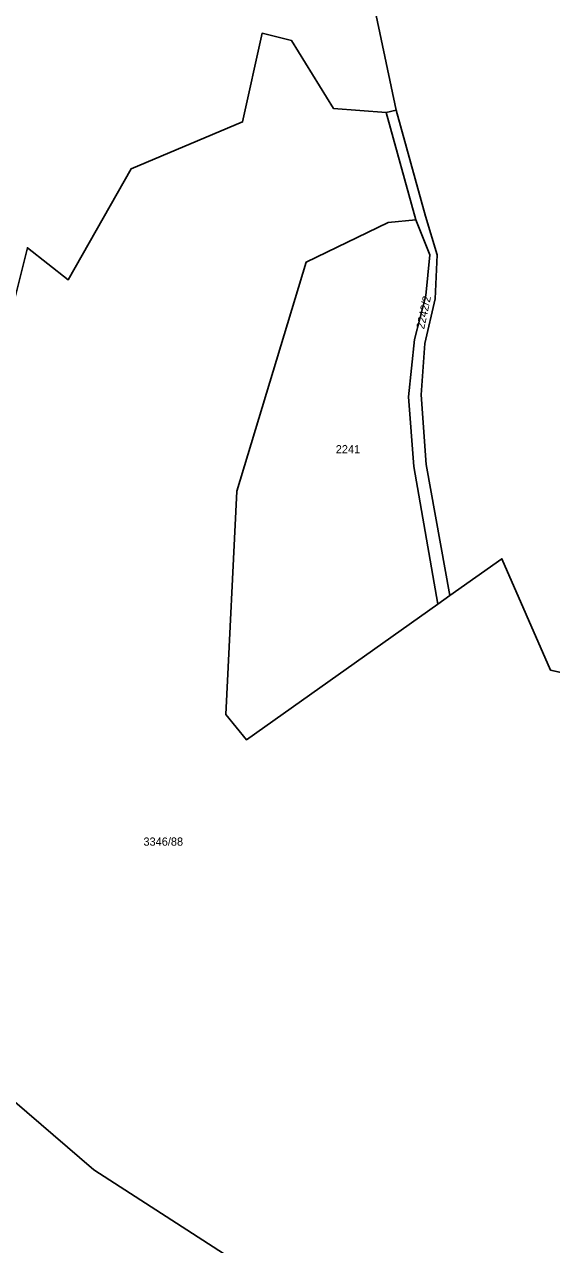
# Model space of a CAD drawing. Extents: x -262715 to -259381, y -1237238 to -1231182.
# Drawn here: x -261816.8 to -261688.1, y -1234609.3 to -1234311.7 of the extents above; entities that cross this region are included whole.
import ezdxf

# ---------------------------------------------------------------- set-up
doc = ezdxf.new("R2010")
doc.units = 0
for name, color, linetype in [('body_kn', 7, 'Continuous'), ('katuz_linie', 7, 'Continuous'), ('kladpar_druhypozemkov', 7, 'Continuous'), ('kladpar_hranice', 7, 'Continuous'), ('kladpar_parcelnecisla', 7, 'Continuous'), ('kladpar_plochy', 7, 'Continuous'), ('zuob_linie', 7, 'Continuous'), ('zuob_plochy', 7, 'Continuous')]:
    doc.layers.add(name, color=color, linetype=linetype)

msp = doc.modelspace()

# ---------------------------------------------------------------- linework, layer by layer
at = {"layer": 'body_kn'}
for p, q in [((-261758.78, -1234313.9), (-261758.78, -1234313.9)), ((-261751.57, -1234315.68), (-261751.57, -1234315.68)), ((-261741.33, -1234332.27), (-261741.33, -1234332.27)), ((-261728.55, -1234333.23), (-261728.55, -1234333.23)), ((-261728.55, -1234333.23), (-261728.55, -1234333.23)), ((-261726.04, -1234332.65), (-261726.04, -1234332.65)), ((-261763.53, -1234335.52), (-261763.53, -1234335.52)), ((-261790.73, -1234346.98), (-261790.73, -1234346.98)), ((-261718.92, -1234358.47), (-261718.92, -1234358.47)), ((-261728.06, -1234360.06), (-261728.06, -1234360.06)), ((-261721.28, -1234359.37), (-261721.28, -1234359.37)), ((-261816.06, -1234366.22), (-261816.06, -1234366.22)), ((-261717.89, -1234367.94), (-261717.89, -1234367.94)), ((-261716.09, -1234367.97), (-261716.09, -1234367.97)), ((-261748.05, -1234369.71), (-261748.05, -1234369.71)), ((-261806.13, -1234374.06), (-261806.13, -1234374.06)), ((-261718.82, -1234377.85), (-261718.82, -1234377.85)), ((-261716.57, -1234378.67), (-261716.57, -1234378.67)), ((-261721.56, -1234388.6), (-261721.56, -1234388.6)), ((-261719.08, -1234389.57), (-261719.08, -1234389.57)), ((-261723.1, -1234402.57), (-261723.1, -1234402.57)), ((-261719.97, -1234402.07), (-261719.97, -1234402.07)), ((-261721.72, -1234419.55), (-261721.72, -1234419.55)), ((-261718.74, -1234419.05), (-261718.74, -1234419.05)), ((-261764.95, -1234425.57), (-261764.95, -1234425.57)), ((-261700.27, -1234442.05), (-261700.27, -1234442.05)), ((-261712.97, -1234451.04), (-261712.97, -1234451.04)), ((-261715.9, -1234453.11), (-261715.9, -1234453.11)), ((-261715.9, -1234453.11), (-261715.9, -1234453.11)), ((-261688.41, -1234469.24), (-261688.41, -1234469.24)), ((-261767.64, -1234480.01), (-261767.64, -1234480.01)), ((-261762.62, -1234486.2), (-261762.62, -1234486.2)), ((-261799.85, -1234591.05), (-261799.85, -1234591.05))]:
    msp.add_line(p, q, dxfattribs=at)
at = {"layer": 'katuz_linie'}
msp.add_lwpolyline([(-261821.69, -1234388.98), (-261816.06, -1234366.22), (-261806.13, -1234374.06), (-261790.73, -1234346.98), (-261763.53, -1234335.52), (-261758.78, -1234313.9), (-261751.57, -1234315.68), (-261741.33, -1234332.27), (-261728.55, -1234333.23), (-261726.04, -1234332.65), (-261730.93, -1234309.59)], dxfattribs=at)
at = {"layer": 'kladpar_druhypozemkov'}
for p, q in [((-261717.26, -1234375.24), (-261717.26, -1234375.24)), ((-261738.43, -1234414.26), (-261738.43, -1234414.26)), ((-261782.22, -1234509.81), (-261782.22, -1234509.81))]:
    msp.add_line(p, q, dxfattribs=at)
at = {"layer": 'kladpar_hranice'}
for points in [[(-261658.18, -1234475.98), (-261688.41, -1234469.24), (-261700.27, -1234442.05), (-261712.97, -1234451.04), (-261718.74, -1234419.05), (-261719.97, -1234402.07), (-261719.08, -1234389.57), (-261716.57, -1234378.67), (-261716.09, -1234367.97), (-261718.92, -1234358.47), (-261726.04, -1234332.65), (-261730.93, -1234309.59)], [(-261821.69, -1234388.98), (-261816.06, -1234366.22), (-261806.13, -1234374.06), (-261790.73, -1234346.98), (-261763.53, -1234335.52), (-261758.78, -1234313.9), (-261751.57, -1234315.68), (-261741.33, -1234332.27), (-261728.55, -1234333.23), (-261721.28, -1234359.37), (-261728.06, -1234360.06), (-261748.05, -1234369.71), (-261764.95, -1234425.57), (-261767.64, -1234480.01), (-261762.62, -1234486.2), (-261715.9, -1234453.11), (-261712.97, -1234451.04), (-261700.27, -1234442.05), (-261688.41, -1234469.24), (-261658.18, -1234475.98)], [(-261728.55, -1234333.23), (-261726.04, -1234332.65), (-261718.92, -1234358.47), (-261716.09, -1234367.97), (-261716.57, -1234378.67), (-261719.08, -1234389.57), (-261719.97, -1234402.07), (-261718.74, -1234419.05), (-261712.97, -1234451.04), (-261715.9, -1234453.11), (-261721.72, -1234419.55), (-261723.1, -1234402.57), (-261721.56, -1234388.6), (-261718.82, -1234377.85), (-261717.89, -1234367.94), (-261721.28, -1234359.37), (-261728.55, -1234333.23)], [(-261715.9, -1234453.11), (-261762.62, -1234486.2), (-261767.64, -1234480.01), (-261764.95, -1234425.57), (-261748.05, -1234369.71), (-261728.06, -1234360.06), (-261721.28, -1234359.37), (-261717.89, -1234367.94), (-261718.82, -1234377.85), (-261721.56, -1234388.6), (-261723.1, -1234402.57), (-261721.72, -1234419.55), (-261715.9, -1234453.11)], [(-261895.39, -1234529.81), (-261889.5, -1234523.08), (-261874.12, -1234527.25), (-261799.85, -1234591.05), (-261730.12, -1234636), (-261773.48, -1234663.95), (-261810.29, -1234689.13), (-261817.5, -1234681), (-261938.4, -1234525.3), (-261927.88, -1234527.05), (-261895.39, -1234529.81)], [(-261730.12, -1234636), (-261799.85, -1234591.05), (-261874.12, -1234527.25)]]:
    msp.add_lwpolyline(points, dxfattribs=at)
at = {"layer": 'kladpar_plochy'}
for p, q in [((-261726.04, -1234332.65), (-261730.93, -1234309.59)), ((-261718.92, -1234358.47), (-261726.04, -1234332.65)), ((-261716.09, -1234367.97), (-261718.92, -1234358.47)), ((-261716.57, -1234378.67), (-261716.09, -1234367.97)), ((-261719.08, -1234389.57), (-261716.57, -1234378.67)), ((-261719.97, -1234402.07), (-261719.08, -1234389.57)), ((-261718.74, -1234419.05), (-261719.97, -1234402.07)), ((-261712.97, -1234451.04), (-261718.74, -1234419.05)), ((-261700.27, -1234442.05), (-261712.97, -1234451.04)), ((-261688.41, -1234469.24), (-261700.27, -1234442.05)), ((-261658.18, -1234475.98), (-261688.41, -1234469.24))]:
    msp.add_line(p, q, dxfattribs=at)
for points in [[(-261821.69, -1234388.98), (-261816.06, -1234366.22), (-261806.13, -1234374.06), (-261790.73, -1234346.98), (-261763.53, -1234335.52), (-261758.78, -1234313.9), (-261751.57, -1234315.68), (-261741.33, -1234332.27), (-261728.55, -1234333.23), (-261721.28, -1234359.37), (-261728.06, -1234360.06), (-261748.05, -1234369.71), (-261764.95, -1234425.57), (-261767.64, -1234480.01), (-261762.62, -1234486.2), (-261715.9, -1234453.11), (-261712.97, -1234451.04), (-261700.27, -1234442.05), (-261688.41, -1234469.24), (-261658.18, -1234475.98)], [(-261730.12, -1234636), (-261799.85, -1234591.05), (-261874.12, -1234527.25)]]:
    msp.add_lwpolyline(points, dxfattribs=at)
for points in [[(-261728.55, -1234333.23), (-261726.04, -1234332.65), (-261718.92, -1234358.47), (-261716.09, -1234367.97), (-261716.57, -1234378.67), (-261719.08, -1234389.57), (-261719.97, -1234402.07), (-261718.74, -1234419.05), (-261712.97, -1234451.04), (-261715.9, -1234453.11), (-261721.72, -1234419.55), (-261723.1, -1234402.57), (-261721.56, -1234388.6), (-261718.82, -1234377.85), (-261717.89, -1234367.94), (-261721.28, -1234359.37)], [(-261715.9, -1234453.11), (-261762.62, -1234486.2), (-261767.64, -1234480.01), (-261764.95, -1234425.57), (-261748.05, -1234369.71), (-261728.06, -1234360.06), (-261721.28, -1234359.37), (-261717.89, -1234367.94), (-261718.82, -1234377.85), (-261721.56, -1234388.6), (-261723.1, -1234402.57), (-261721.72, -1234419.55)], [(-261895.39, -1234529.81), (-261889.5, -1234523.08), (-261874.12, -1234527.25), (-261799.85, -1234591.05), (-261730.12, -1234636), (-261773.48, -1234663.95), (-261810.29, -1234689.13), (-261817.5, -1234681), (-261938.4, -1234525.3), (-261927.88, -1234527.05)]]:
    msp.add_lwpolyline(points, close=True, dxfattribs=at)
at = {"layer": 'zuob_linie'}
msp.add_lwpolyline([(-261821.69, -1234388.98), (-261816.06, -1234366.22), (-261806.13, -1234374.06), (-261790.73, -1234346.98), (-261763.53, -1234335.52), (-261758.78, -1234313.9), (-261751.57, -1234315.68), (-261741.33, -1234332.27), (-261728.55, -1234333.23), (-261726.04, -1234332.65), (-261730.93, -1234309.59)], dxfattribs=at)
at = {"layer": 'zuob_plochy'}
msp.add_lwpolyline([(-261821.69, -1234388.98), (-261816.06, -1234366.22), (-261806.13, -1234374.06), (-261790.73, -1234346.98), (-261763.53, -1234335.52), (-261758.78, -1234313.9), (-261751.57, -1234315.68), (-261741.33, -1234332.27), (-261728.55, -1234333.23), (-261726.04, -1234332.65), (-261730.93, -1234309.59)], dxfattribs=at)

# ---------------------------------------------------------------- texts
at = {"layer": 'kladpar_parcelnecisla'}
msp.add_text('2242/2', height=2, rotation=78, dxfattribs=at).set_placement((-261719.25, -1234386.2))
for s, p in [('2241', (-261740.81, -1234416.35)), ('3346/88', (-261787.73, -1234512.03))]:
    msp.add_text(s, height=2, dxfattribs=at).set_placement(p)

doc.saveas('drawing.dxf')
